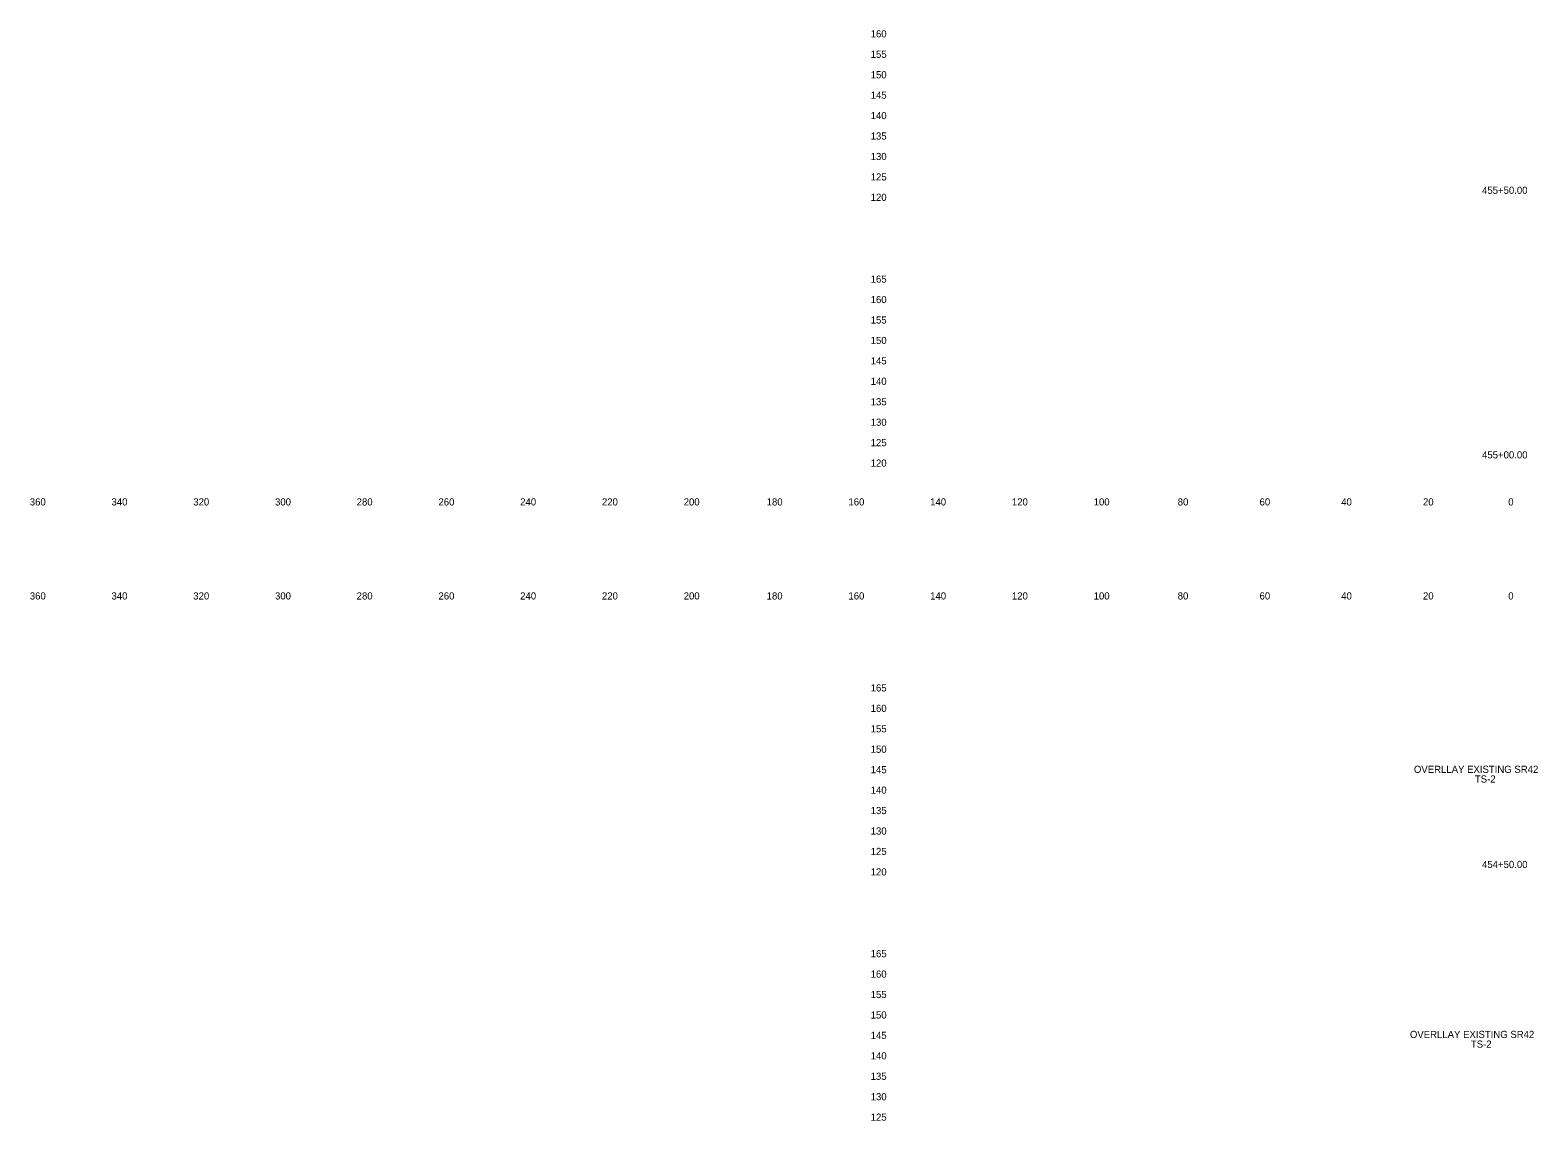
# Model space of a CAD drawing. Extents: x 21281 to 22024, y 6472 to 15198.
# Drawn here: x 21280.5 to 21649.3, y 7014.8 to 7281.6 of the extents above; entities that cross this region are included whole.
import ezdxf

# ---------------------------------------------------------------- set-up
doc = ezdxf.new("R2010")
doc.units = 0
for name, color, linetype in [('Draft_XS_Grid', 7, 'Continuous'), ('Draft_XS_Text', 7, 'Continuous'), ('SLOPE_STAKES_FILL', 7, 'Continuous')]:
    doc.layers.add(name, color=color, linetype=linetype)

msp = doc.modelspace()

# ---------------------------------------------------------------- texts
at = {"layer": 'Draft_XS_Grid'}
for s, p in [('  160  ', (21484.84, 7279.84)), ('  155  ', (21484.84, 7274.84)), ('  150  ', (21484.84, 7269.84)), ('  145  ', (21484.84, 7264.84)), ('  140  ', (21484.84, 7259.84)), ('  135  ', (21484.84, 7254.84)), ('  130  ', (21484.84, 7249.84)), ('  125  ', (21484.84, 7244.84)), ('  120  ', (21484.84, 7239.84)), ('  165  ', (21484.84, 7219.84)), ('  160  ', (21484.84, 7214.84)), ('  155  ', (21484.84, 7209.84)), ('  150  ', (21484.84, 7204.84)), ('  145  ', (21484.84, 7199.84)), ('  140  ', (21484.84, 7194.84)), ('  135  ', (21484.84, 7189.84)), ('  130  ', (21484.84, 7184.84)), ('  125  ', (21484.84, 7179.84)), ('  120  ', (21484.84, 7174.84)), ('  165  ', (21484.84, 7119.84)), ('  160  ', (21484.84, 7114.84)), ('  155  ', (21484.84, 7109.84)), ('  150  ', (21484.84, 7104.84)), ('  145  ', (21484.84, 7099.84)), ('  140  ', (21484.84, 7094.84)), ('  135  ', (21484.84, 7089.84)), ('  130  ', (21484.84, 7084.84)), ('  125  ', (21484.84, 7079.84)), ('  120  ', (21484.84, 7074.84)), ('  165  ', (21484.84, 7054.84)), ('  160  ', (21484.84, 7049.84)), ('  155  ', (21484.84, 7044.84)), ('  150  ', (21484.84, 7039.84)), ('  145  ', (21484.84, 7034.84)), ('  140  ', (21484.84, 7029.84)), ('  135  ', (21484.84, 7024.84)), ('  130  ', (21484.84, 7019.84)), ('  125  ', (21484.84, 7014.84))]:
    msp.add_text(s, height=1.75, dxfattribs=at).set_placement(p)
at = {"layer": 'Draft_XS_Text'}
for s, p in [('  360  ', (21279.14, 7165.34)), ('  340  ', (21299.13, 7165.34)), ('  320  ', (21319.13, 7165.34)), ('  300  ', (21339.13, 7165.34)), ('  280  ', (21359.1, 7165.34)), ('  260  ', (21379.11, 7165.34)), ('  240  ', (21399.1, 7165.34)), ('  220  ', (21419.1, 7165.34)), ('  200  ', (21439.1, 7165.34)), ('  180  ', (21459.39, 7165.34)), ('  160  ', (21479.4, 7165.34)), ('  140  ', (21499.39, 7165.34)), ('  120  ', (21519.39, 7165.34)), ('  100  ', (21539.39, 7165.34)), ('  80  ', (21559.95, 7165.34)), ('  60  ', (21579.97, 7165.34)), ('  40  ', (21599.95, 7165.34)), ('  20  ', (21619.95, 7165.34)), ('  0  ', (21640.81, 7165.34)), ('  0  ', (21640.81, 7165.34)), ('  360  ', (21279.14, 7142.34)), ('  340  ', (21299.13, 7142.34)), ('  320  ', (21319.13, 7142.34)), ('  300  ', (21339.13, 7142.34)), ('  280  ', (21359.1, 7142.34)), ('  260  ', (21379.11, 7142.34)), ('  240  ', (21399.1, 7142.34)), ('  220  ', (21419.1, 7142.34)), ('  200  ', (21439.1, 7142.34)), ('  180  ', (21459.39, 7142.34)), ('  160  ', (21479.4, 7142.34)), ('  140  ', (21499.39, 7142.34)), ('  120  ', (21519.39, 7142.34)), ('  100  ', (21539.39, 7142.34)), ('  80  ', (21559.95, 7142.34)), ('  60  ', (21579.97, 7142.34)), ('  40  ', (21599.95, 7142.34)), ('  20  ', (21619.95, 7142.34)), ('  0  ', (21640.81, 7142.34)), ('  0  ', (21640.81, 7142.34))]:
    msp.add_text(s, height=1.75, dxfattribs=at).set_placement(p)
at = {"layer": 'SLOPE_STAKES_FILL'}
for s, p in [('  455+50.00  ', (21634.4, 7241.57)), ('  455+00.00  ', (21634.4, 7176.85)), ('OVERLLAY EXISTING SR42', (21619.03, 7099.93)), ('TS-2', (21633.94, 7097.56)), ('  454+50.00  ', (21634.4, 7076.66)), ('OVERLLAY EXISTING SR42', (21618.05, 7035.08)), ('TS-2', (21632.96, 7032.71))]:
    msp.add_text(s, height=1.75, dxfattribs=at).set_placement(p)

doc.saveas('drawing.dxf')
